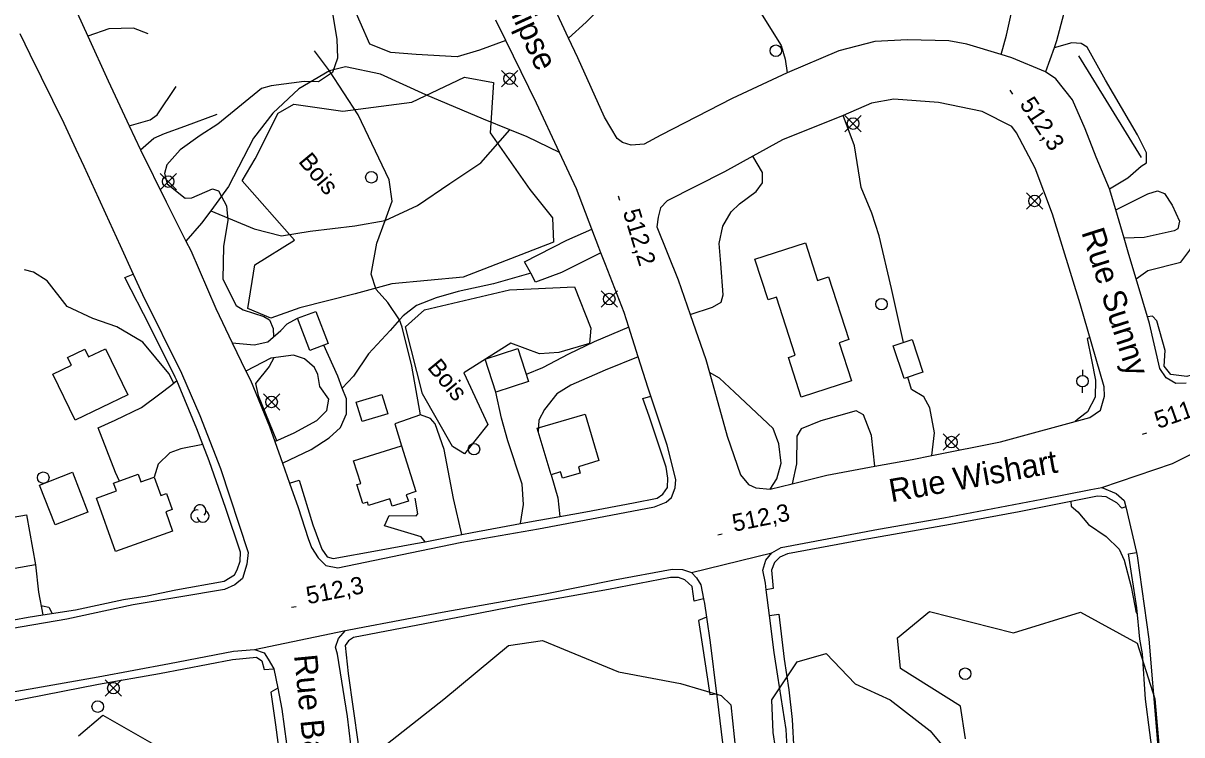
# Model space of a CAD drawing. Extents: x 347312 to 350503, y 6073086 to 6076432.
# Drawn here: x 349021.2 to 349221.6, y 6074615.9 to 6074739 of the extents above; entities that cross this region are included whole.
import ezdxf

# ---------------------------------------------------------------- set-up
doc = ezdxf.new("R2010")
doc.units = 0
for name, color, linetype in [('Level 19', 7, 'Continuous'), ('Level 2', 7, 'Continuous'), ('Level 21', 7, 'Continuous'), ('Level 22', 7, 'Continuous'), ('Level 3', 7, 'Continuous'), ('Level 31', 7, 'Continuous'), ('Level 36', 7, 'Continuous'), ('Level 37', 7, 'Continuous'), ('Level 44', 7, 'Continuous')]:
    doc.layers.add(name, color=color, linetype=linetype)

msp = doc.modelspace()

# ---------------------------------------------------------------- linework, layer by layer
at = {"layer": 'Level 19'}
for points in [[(349115.52, 6074736.38), (349118.59, 6074739.12), (349120.75, 6074741.32), (349123.37, 6074743.15), (349126.77, 6074744.5), (349129.02, 6074745.86), (349134, 6074750.66), (349136.18, 6074753.11), (349137.89, 6074753.3), (349143.28, 6074748.29), (349145.86, 6074745.46), (349152.26, 6074735.09), (349153, 6074732.76), (349153.33, 6074730.38)], [(349104.69, 6074735.99), (349100.15, 6074734.29), (349096.27, 6074733.15), (349089.16, 6074733.53), (349084.8, 6074733.87), (349081.15, 6074735.35), (349077.84, 6074742.95)], [(349042.85, 6074737.12), (349040.3, 6074738.08), (349036.06, 6074738), (349032.4, 6074736.73)], [(349209.07, 6074710.3), (349212.22, 6074712.2), (349214.53, 6074714.22), (349215.45, 6074714.84), (349215.47, 6074716.53), (349213.91, 6074719.67), (349208.34, 6074729.14), (349205.19, 6074734.82), (349204.14, 6074735.45), (349202.51, 6074735.59), (349199.47, 6074734.72)], [(349039.54, 6074721.23), (349043.17, 6074722.24), (349044.39, 6074723.12), (349047.69, 6074728.02)], [(349041.5, 6074717.06), (349043.82, 6074719.08), (349045.65, 6074719.87), (349049.17, 6074721.17), (349054.78, 6074723.23)], [(349173.43, 6074683.78), (349171.37, 6074693.1), (349169.21, 6074702.18), (349167.94, 6074706.1), (349166.11, 6074710.54), (349164.94, 6074717.73), (349163.02, 6074723)], [(349213.66, 6074694.77), (349215.66, 6074696.18), (349221.37, 6074697.65), (349222.94, 6074699.73), (349225.27, 6074704.71), (349228.34, 6074710.78), (349229.71, 6074715.11), (349232.91, 6074718.86), (349234.32, 6074720.05)], [(349136.58, 6074688.58), (349140.42, 6074689.84), (349141.89, 6074690.7), (349142.25, 6074691.99), (349141.86, 6074697.41), (349141.55, 6074700.86), (349142.22, 6074703.85), (349143.62, 6074706.32), (349145.1, 6074707.71), (349147.95, 6074709.89), (349149.06, 6074711.36), (349149.06, 6074713.17), (349147.4, 6074715.98)], [(349210.12, 6074706.72), (349212.82, 6074708.01), (349215.69, 6074709.44), (349217.37, 6074709.95), (349218.57, 6074709.52), (349219.9, 6074707.47), (349221.18, 6074704.76), (349220.86, 6074703.43), (349220.25, 6074703.07), (349215.07, 6074701.88), (349211.59, 6074701.77)], [(349121.11, 6074699.27), (349114.33, 6074695.83), (349109.84, 6074694.17), (349109, 6074695.72), (349107.93, 6074697.72), (349115.23, 6074701.44), (349119.55, 6074703.33)], [(349057.38, 6074683.7), (349061.17, 6074683.32), (349063.52, 6074683.86), (349065.78, 6074685.84), (349066.86, 6074686.98), (349068.68, 6074687.94)], [(349125.97, 6074686.39), (349119.93, 6074683.88), (349115.52, 6074681.75), (349111.05, 6074679.35), (349108.19, 6074678.22)], [(349066.06, 6074662.86), (349071.02, 6074665.23), (349074.15, 6074667.26), (349076.11, 6074669.06), (349077.14, 6074671.44), (349077.11, 6074673.99), (349076.41, 6074675.86), (349075.64, 6074677.91), (349073.21, 6074683.29)], [(349064.73, 6074666.64), (349068.1, 6074668.11), (349072.02, 6074670.28), (349073.73, 6074672.02), (349074.06, 6074673.96), (349072.53, 6074676.16), (349072.17, 6074678.21), (349071.58, 6074679.45), (349069.9, 6074680.92), (349067.99, 6074681.58), (349064.08, 6074681.02), (349059.76, 6074678.8)], [(349127.59, 6074681.3), (349121.87, 6074678.99), (349115.94, 6074676.35), (349113.48, 6074674.88), (349111.39, 6074672.14), (349110.41, 6074670.33), (349110.29, 6074668.32)], [(349150.36, 6074658.37), (349151.55, 6074660.2), (349152.31, 6074662.89), (349151.91, 6074666.25), (349150.91, 6074668.89), (349144.24, 6074675.16), (349141.62, 6074677.57), (349139.91, 6074678.57)], [(349037.87, 6074659.8), (349037.18, 6074661.26), (349034.19, 6074668.97), (349037.13, 6074670.32), (349041.71, 6074672.51), (349044.87, 6074674.87), (349046.76, 6074676.31), (349047.78, 6074677.17)], [(349178.36, 6074664.22), (349178.79, 6074668.13), (349177.97, 6074672.44), (349176.96, 6074674.38), (349174.81, 6074675.6), (349174.19, 6074677.75)], [(349107.22, 6074652.47), (349107.71, 6074655.75), (349107.48, 6074659.27), (349105.01, 6074666.73), (349103.96, 6074670.69), (349102.94, 6074675.16)], [(349097.06, 6074650.54), (349095.63, 6074656.75), (349094.02, 6074665.24), (349092.44, 6074669.66), (349091.66, 6074670.59), (349089.91, 6074671.24), (349085.47, 6074669.7), (349086.63, 6074665.91)], [(349168.48, 6074662.34), (349167.88, 6074667.66), (349166.51, 6074671.27), (349165.26, 6074671.96), (349159.12, 6074670.2), (349155.73, 6074668.85), (349155, 6074667.56), (349154.91, 6074662.79), (349154.2, 6074659.32)], [(349052.31, 6074666.09), (349048.47, 6074665.36), (349046.61, 6074664.7), (349044.55, 6074662.74), (349043.88, 6074660.49)], [(349112.5, 6074660.88), (349113.67, 6074656.87), (349114.01, 6074653.68)], [(349090.74, 6074649.31), (349090.03, 6074650.16), (349083.68, 6074652.07), (349084.53, 6074653.85), (349089.2, 6074653.77), (349089.48, 6074654.15), (349089.03, 6074656.85)], [(349023.34, 6074645.28), (349023.88, 6074640.58), (349024.64, 6074636.66)]]:
    msp.add_lwpolyline(points, dxfattribs=at)
at = {"layer": 'Level 2'}
for points in [[(349074.58, 6074741.35), (349075.49, 6074736.19), (349075.58, 6074732.93), (349074.71, 6074730.45), (349072.3, 6074728.8), (349069.81, 6074728.9), (349064.11, 6074728.13), (349062.47, 6074727.65), (349054.87, 6074721.48), (349051.83, 6074719.52), (349048.37, 6074717.06), (349046.09, 6074714.46), (349045.68, 6074712.97), (349046.14, 6074711.16), (349049.25, 6074708.7), (349050.41, 6074708.76), (349053.95, 6074710.31), (349054.99, 6074709.97), (349056.41, 6074707.37), (349056.61, 6074704.88)], [(349056.61, 6074704.88), (349055.89, 6074700.33), (349055.77, 6074694.69), (349058.05, 6074690.17), (349059.3, 6074689.4), (349062.82, 6074688.27), (349063.84, 6074687.68), (349064.44, 6074686.15), (349064.52, 6074684.74)], [(349253.88, 6074705.66), (349253.86, 6074705.65), (349253.77, 6074704.59), (349255.02, 6074700.74), (349255.6, 6074696.61), (349254.52, 6074694.57), (349251.77, 6074692.17), (349244.99, 6074688.29), (349235.84, 6074683.46), (349230.75, 6074681.07), (349225.43, 6074678.78), (349222.44, 6074677.85), (349219.64, 6074678.22), (349218.5, 6074679.68), (349218.66, 6074682.38), (349217.26, 6074687.48), (349216.48, 6074688.33), (349215.62, 6074688.19)], [(349047.26, 6074676.73), (349046.41, 6074678.38), (349041.94, 6074683.8), (349037.45, 6074686.46), (349033.3, 6074687.9), (349028.83, 6074689.98), (349025.39, 6074694.44), (349023.05, 6074695.89), (349021.44, 6074696.32)], [(349205.68, 6074684.64), (349205.19, 6074684.43), (349205.93, 6074680.74), (349206.65, 6074677.26), (349206.56, 6074674.31), (349205.27, 6074671.79), (349203.82, 6074670.64), (349203.11, 6074670.1)], [(349064.6, 6074681.09), (349063.75, 6074679.58), (349061.41, 6074676.69), (349061.89, 6074674.59), (349065.05, 6074666.78)], [(349202.38, 6074656.26), (349202.4, 6074655.47), (349203.59, 6074654.5), (349205.44, 6074652.28), (349208.45, 6074650.21), (349210.72, 6074648.04), (349211.57, 6074646.11), (349212.77, 6074641.53), (349213.68, 6074637.01), (349213.86, 6074637.03)], [(349024.34, 6074638.2), (349024.57, 6074638.24), (349025.7, 6074637.97), (349026.27, 6074636.92)]]:
    msp.add_lwpolyline(points, dxfattribs=at)
at = {"layer": 'Level 21'}
for points in [[(349188.7, 6074876.3), (349189.58, 6074874.47), (349190.75, 6074872.04), (349195.48, 6074862.26), (349201.38, 6074851.37), (349210.43, 6074838.13), (349216.41, 6074828.15), (349217.36, 6074825.01), (349217.99, 6074820.08), (349218.1, 6074814.71), (349218.21, 6074809.5), (349217.16, 6074799.37), (349211.49, 6074783.91), (349206.09, 6074770.5), (349204.73, 6074764.35), (349203.52, 6074749.63), (349199.9, 6074735.9), (349199.47, 6074734.72), (349197.97, 6074730.55)], [(349190.31, 6074733.56), (349191.22, 6074736.92), (349192.03, 6074740.55), (349193.11, 6074746.31), (349194.37, 6074754.56), (349196.4, 6074765.51), (349198.64, 6074770.05), (349202.94, 6074779.36), (349206.84, 6074790.14), (349207.44, 6074793.36), (349209.24, 6074803.01), (349209.26, 6074813.94), (349208.32, 6074825.21), (349206.55, 6074831.23), (349203.69, 6074836.93), (349198.11, 6074845.44), (349190.29, 6074857.37), (349183.87, 6074867.53), (349181.33, 6074871.83)], [(349020.93, 6074761.68), (349021.55, 6074758.86), (349025.64, 6074749.9), (349030.58, 6074740.76), (349032.4, 6074736.73), (349035.91, 6074728.98), (349039.54, 6074721.23), (349041.5, 6074717.06), (349045.95, 6074708.05), (349049.36, 6074701.3), (349050.2, 6074699.64), (349054.52, 6074689.61), (349057.38, 6074683.7), (349059.76, 6074678.8), (349060.52, 6074677.22), (349063.81, 6074669.24), (349064.73, 6074666.64), (349066.06, 6074662.86), (349067.28, 6074659.42), (349068.76, 6074655.22), (349070.52, 6074649.88), (349071.09, 6074648.28), (349072.21, 6074646.5)], [(349222.3, 6074676.74), (349220.53, 6074676.69), (349218.82, 6074677.66), (349217.77, 6074679.28), (349215.95, 6074687.05), (349213.66, 6074694.77), (349212.41, 6074698.97), (349211.59, 6074701.77), (349210.12, 6074706.72), (349209.07, 6074710.3), (349206.76, 6074715.77), (349204.85, 6074720.68), (349202.67, 6074725.73), (349199.75, 6074729.33), (349197.97, 6074730.55), (349192.16, 6074733), (349190.31, 6074733.56), (349184.41, 6074735.34), (349181.3, 6074735.9), (349174.14, 6074736.08), (349168.49, 6074735.8), (349162.28, 6074734.2), (349153.33, 6074730.38), (349143.83, 6074725.94), (349131.5, 6074719.58), (349128.62, 6074718.06), (349126.35, 6074717.89), (349124.87, 6074718.31), (349123.95, 6074719.05), (349121.76, 6074722.74), (349117.11, 6074733), (349115.52, 6074736.38), (349113.19, 6074741.31)], [(349072.21, 6074646.5), (349073.54, 6074645.19), (349075.63, 6074644.76), (349089.83, 6074647.71), (349097.1, 6074649.21), (349110.31, 6074651.55), (349120.43, 6074653.41), (349130.36, 6074655.34), (349132.4, 6074656.15), (349133.33, 6074656.93), (349133.96, 6074658.6), (349134.09, 6074660.07), (349132.6, 6074666), (349129.77, 6074674.5), (349129.31, 6074675.87), (349127.59, 6074681.3), (349125.97, 6074686.39), (349125.16, 6074688.96), (349121.9, 6074697.26), (349121.11, 6074699.27), (349120.76, 6074700.18), (349119.55, 6074703.33), (349116.88, 6074710.32), (349113.96, 6074716.6), (349109.99, 6074725.14), (349104.69, 6074735.99), (349102.98, 6074739.49)], [(349020.64, 6074737.21), (349022.41, 6074733.6), (349028.28, 6074721.68), (349030.33, 6074717.21), (349031.7, 6074714.23), (349034.25, 6074708.7), (349035.45, 6074706.08), (349037.98, 6074700.53), (349040.24, 6074695.56), (349041.85, 6074692.04), (349048.61, 6074678.47), (349051.76, 6074671.11), (349055.33, 6074661.99), (349060.11, 6074647.45), (349059.93, 6074645.41), (349059.15, 6074642.93), (349057.86, 6074641.85), (349056.07, 6074641.02), (349040.24, 6074638.37), (349028.79, 6074635.92), (349013.28, 6074633.25)], [(349130.81, 6074703.76), (349134.49, 6074694.58), (349136.58, 6074688.58), (349139.28, 6074680.82), (349139.91, 6074678.57), (349142.97, 6074667.58), (349145.25, 6074660.88), (349146.66, 6074659.19), (349147.88, 6074658.63), (349150.36, 6074658.37), (349154.2, 6074659.32), (349160.17, 6074660.8), (349168.48, 6074662.34), (349174.92, 6074663.53), (349178.36, 6074664.22), (349190.23, 6074666.59), (349205.63, 6074670.79), (349207.51, 6074672.06), (349208.21, 6074674.47), (349208.15, 6074676.08), (349204, 6074690.44), (349199.21, 6074705.93), (349196.18, 6074713.9), (349192.95, 6074720.03), (349192.14, 6074721.09), (349187.03, 6074723.68), (349179.46, 6074725.26), (349171.76, 6074725.82), (349167.88, 6074725.13), (349163.02, 6074723), (349152.52, 6074718.78), (349147.4, 6074715.98), (349142.48, 6074713.28), (349132.6, 6074708.22), (349131.43, 6074707.01), (349131.01, 6074705.44), (349130.81, 6074703.76)], [(349133.45, 6074644.58), (349135.25, 6074644.51), (349136.76, 6074643.96), (349150.7, 6074647.39), (349152.26, 6074648.32), (349169.09, 6074651.45), (349180.41, 6074653.41), (349197.37, 6074656.65), (349205.84, 6074658.34), (349207.75, 6074658.66), (349219.96, 6074662.81), (349223.77, 6074664.71)], [(349207.75, 6074658.66), (349210.2, 6074657.62), (349211.57, 6074656.43), (349211.88, 6074655.36), (349213.71, 6074647.43), (349213.84, 6074646.88), (349215.85, 6074632.48), (349217.19, 6074616.64), (349218.3, 6074603.16)], [(349153.94, 6074602.31), (349153.16, 6074616.83), (349151.72, 6074626.03), (349151.08, 6074630.12), (349150.26, 6074636.56), (349149.69, 6074641.01), (349149.55, 6074642.13), (349149.09, 6074644.36), (349149.65, 6074646.12), (349150.7, 6074647.39)], [(349003.17, 6074606.57), (349001.4, 6074616.51), (349001.81, 6074618.53), (349002.87, 6074619.87), (349004, 6074620.6), (349010.22, 6074621.74), (349024.39, 6074624.2), (349034.18, 6074625.94), (349046.52, 6074628.23), (349057.62, 6074630.38), (349061.26, 6074630.64), (349061.26, 6074630.64), (349076.97, 6074633.95), (349079.05, 6074634.34), (349093.69, 6074637.13), (349111.47, 6074640.3), (349123.49, 6074642.7), (349133.45, 6074644.58)], [(349136.76, 6074643.96), (349137.66, 6074643.06), (349138.38, 6074641.85), (349138.87, 6074639.45), (349139.04, 6074638.63), (349139.38, 6074636.26), (349140.01, 6074631.88), (349141.11, 6074622.98), (349141.21, 6074622.16), (349142.91, 6074608.34)], [(349077.91, 6074614.25), (349077.31, 6074619.06), (349075.58, 6074629.85), (349075.24, 6074631.06), (349075.78, 6074632.57), (349076.97, 6074633.95)], [(349061.26, 6074630.64), (349062.93, 6074630.08), (349063.62, 6074628.99), (349064.58, 6074627.31), (349065.24, 6074623.99), (349065.95, 6074620.36), (349067.18, 6074611.34)]]:
    msp.add_lwpolyline(points, dxfattribs=at)
at = {"layer": 'Level 22'}
for points in [[(349089.91, 6074671.24), (349088.42, 6074679.68), (349086.75, 6074686.42), (349086.32, 6074687.66), (349084.28, 6074690.64), (349082.24, 6074692.94), (349081.4, 6074695.57), (349082.36, 6074700.92), (349083.81, 6074704.85), (349085.03, 6074708.18), (349084.53, 6074711.85), (349079.18, 6074723.12), (349074.17, 6074730.73), (349071.59, 6074734.18)], [(349113.96, 6074716.6), (349108.37, 6074719.32), (349105.39, 6074720.52), (349100.83, 6074722.37), (349090.85, 6074726.55), (349083.03, 6074730.13), (349076.98, 6074731.4), (349074.17, 6074730.73), (349068.88, 6074727.61), (349064.41, 6074723.39), (349061.08, 6074719.06), (349056.74, 6074710.71), (349053.67, 6074706.52), (349052.09, 6074704.36), (349049.36, 6074701.3)], [(349053.67, 6074706.52), (349061.18, 6074703.38), (349065.92, 6074702.22), (349070.84, 6074703.02), (349078.55, 6074703.91), (349083.81, 6074704.85), (349089.44, 6074707.44), (349095.03, 6074711.23), (349100.34, 6074714.8), (349105.39, 6074720.52)], [(348999.63, 6074632.34), (349001.1, 6074632.29), (349008.08, 6074633.66), (349009.66, 6074633.97), (349022.09, 6074636.25), (349024.64, 6074636.66), (349030.29, 6074637.55), (349038.57, 6074639.3), (349042.69, 6074639.96), (349047.62, 6074641.01), (349056, 6074642.46), (349057.78, 6074643.58), (349058.26, 6074644.44), (349058.76, 6074645.92), (349058.81, 6074647.48), (349056.3, 6074655.06), (349053.4, 6074663.3), (349052.31, 6074666.09), (349051.25, 6074668.84), (349047.78, 6074677.17), (349047.54, 6074677.77), (349043.16, 6074686.6), (349038.83, 6074695.01), (349040.24, 6074695.56)], [(349109, 6074695.72), (349102.53, 6074693.9), (349096.42, 6074692.55), (349092.63, 6074691.48), (349089.23, 6074690.13), (349086.94, 6074688.36), (349086.32, 6074687.66), (349084.67, 6074685.84), (349080.96, 6074681.8), (349078.33, 6074677.92), (349076.41, 6074675.86)], [(349067.28, 6074659.42), (349068.96, 6074659.93), (349071.34, 6074652.23), (349072.86, 6074647.99), (349073.77, 6074646.71), (349074.81, 6074646.38), (349082.52, 6074647.8), (349089.06, 6074648.99), (349090.74, 6074649.31), (349097.06, 6074650.54), (349098.87, 6074650.89), (349107.22, 6074652.47), (349109.41, 6074652.88), (349114.01, 6074653.68), (349118.49, 6074654.47), (349126.78, 6074656), (349130.83, 6074656.84), (349131.84, 6074657.53), (349132.63, 6074658.66), (349132.69, 6074660.3), (349132.4, 6074662.17), (349129.44, 6074671.03), (349128.35, 6074674.05), (349129.77, 6074674.5)], [(349211.88, 6074655.36), (349211.19, 6074655.13), (349210.29, 6074656.03), (349208.5, 6074657.09), (349206.99, 6074657.18), (349193.43, 6074654.47), (349181.56, 6074652.26), (349166.09, 6074649.59), (349153.38, 6074647.21), (349152.06, 6074646.63), (349151.16, 6074645.72), (349150.63, 6074644.37), (349150.93, 6074641.22), (349149.69, 6074641.01)], [(349216.8, 6074610.55), (349215.28, 6074622.1), (349214.78, 6074629.91), (349214.32, 6074632.47), (349214.32, 6074632.47), (349213.77, 6074637.9), (349212.34, 6074647.19), (349213.71, 6074647.43)], [(349138.87, 6074639.45), (349137.27, 6074639.02), (349136.88, 6074641.56), (349135.62, 6074642.7), (349134.51, 6074643.12), (349133.16, 6074643.12), (349122.45, 6074641.06), (349107.91, 6074638.43), (349097.61, 6074636.41), (349085.27, 6074634.04), (349078.35, 6074632.75), (349077.48, 6074632.17), (349076.88, 6074631.36), (349077.45, 6074626.54), (349079.18, 6074614.31), (349077.91, 6074614.25)], [(349150.26, 6074636.56), (349151.91, 6074636.75), (349152.83, 6074628.98), (349153.63, 6074623.68), (349154.2, 6074618.58), (349155.08, 6074602.32), (349154.9, 6074589.04), (349154.94, 6074583.42), (349154.69, 6074576.34), (349154.62, 6074565.28), (349153.78, 6074554.69), (349152.03, 6074543.5), (349149.61, 6074531.3), (349147.07, 6074519.07), (349145.08, 6074512.2), (349141.98, 6074499.21), (349140.09, 6074493.48), (349137.61, 6074486.12), (349133.14, 6074476.04), (349128.89, 6074466.23), (349123.52, 6074454.8), (349118.46, 6074445.16), (349114.6, 6074438.3)], [(349139.38, 6074636.26), (349137.98, 6074635.7), (349138.64, 6074631.57), (349139.94, 6074622.91), (349141.11, 6074622.98)], [(349004.28, 6074610.3), (349002.92, 6074616.87), (349003.18, 6074618), (349003.65, 6074618.78), (349004.72, 6074619.22), (349010.35, 6074620.33), (349018.71, 6074621.62), (349034.24, 6074624.7), (349044.78, 6074626.53), (349057.42, 6074628.92), (349061.6, 6074629.33), (349062.52, 6074628.68), (349062.93, 6074627.2), (349064.58, 6074627.31)], [(349065.24, 6074623.99), (349064.04, 6074623.27), (349064.88, 6074617.67), (349065.83, 6074610.23)]]:
    msp.add_lwpolyline(points, dxfattribs=at)
at = {"layer": 'Level 3'}
for p, q in [((349191.84, 6074727.37), (349192.29, 6074726.71)), ((349124.08, 6074709.11), (349124.32, 6074708.34)), ((349214.75, 6074667.88), (349215.5, 6074668.14)), ((349141.32, 6074650.49), (349142.1, 6074650.64)), ((349067.65, 6074637.97), (349068.44, 6074638.13))]:
    msp.add_line(p, q, dxfattribs=at)
at = {"layer": 'Level 31'}
for points in [[(349160.46, 6074695.1), (349163.96, 6074684.25), (349162.31, 6074683.72), (349164.45, 6074677.11), (349155.76, 6074674.3), (349153.54, 6074681.18), (349154.73, 6074681.56), (349151.48, 6074691.61), (349150.02, 6074691.14), (349147.74, 6074698.18), (349156.49, 6074701.01), (349158.59, 6074694.5), (349160.46, 6074695.1)], [(349071.84, 6074689.13), (349073.94, 6074683.56), (349070.78, 6074682.37), (349068.68, 6074687.94), (349071.84, 6074689.13)], [(349174.92, 6074684.28), (349176.79, 6074678.61), (349173.53, 6074677.53), (349171.66, 6074683.2), (349174.92, 6074684.28)], [(349028.89, 6074681.18), (349031.91, 6074682.62), (349032.56, 6074681.27), (349035.49, 6074682.67), (349039.31, 6074674.7), (349030.2, 6074670.33), (349026.38, 6074678.3), (349029.57, 6074679.83), (349028.89, 6074681.18)], [(349106.75, 6074682.69), (349108.59, 6074676.98), (349102.94, 6074675.16), (349101.1, 6074680.87), (349106.75, 6074682.69)], [(349084.28, 6074671.4), (349079.82, 6074670.07), (349078.81, 6074673.44), (349083.27, 6074674.77), (349084.28, 6074671.4)], [(349118.39, 6074671.36), (349120.77, 6074663.33), (349117.22, 6074662.28), (349117.54, 6074661.18), (349114.49, 6074660.27), (349114.16, 6074661.38), (349112.5, 6074660.88), (349110.12, 6074668.91), (349118.39, 6074671.36)], [(349086.63, 6074665.91), (349089.15, 6074657.97), (349087.48, 6074657.44), (349087.83, 6074656.32), (349085.04, 6074655.43), (349084.63, 6074656.73), (349080.95, 6074655.56), (349080.76, 6074656.15), (349079.94, 6074655.89), (349078.91, 6074659.17), (349079.61, 6074659.39), (349078.37, 6074663.3), (349086.63, 6074665.91)], [(349029.75, 6074661.32), (349032.44, 6074654.43), (349026.77, 6074652.22), (349024.08, 6074659.11), (349029.75, 6074661.32)], [(349043.88, 6074660.49), (349045.02, 6074657.28), (349046.02, 6074657.64), (349047.02, 6074654.86), (349045.88, 6074654.45), (349047.06, 6074651.14), (349037.19, 6074647.61), (349033.89, 6074656.84), (349037.37, 6074658.08), (349036.88, 6074659.45), (349041.12, 6074660.96), (349041.58, 6074659.67), (349043.88, 6074660.49)], [(349004.28, 6074650.87), (349021.79, 6074653.98), (349023.34, 6074645.28), (349005.82, 6074642.17), (349004.28, 6074650.87)]]:
    msp.add_lwpolyline(points, dxfattribs=at)
at = {"layer": 'Level 36'}
for p, q in [((349103.93, 6074727.95), (349106.75, 6074730.77)), ((349103.93, 6074730.77), (349106.75, 6074727.95)), ((349163.31, 6074720.2), (349166.13, 6074723.02)), ((349163.31, 6074723.02), (349166.13, 6074720.2)), ((349044.9, 6074710.17), (349047.72, 6074712.99)), ((349044.9, 6074712.99), (349047.72, 6074710.17)), ((349194.7, 6074706.81), (349197.52, 6074709.63)), ((349194.7, 6074709.63), (349197.52, 6074706.81)), ((349121.15, 6074689.85), (349123.97, 6074692.67)), ((349121.15, 6074692.67), (349123.97, 6074689.85)), ((349204.39, 6074679.05), (349204.39, 6074678.05)), ((349062.77, 6074672.06), (349065.59, 6074674.88)), ((349062.77, 6074674.88), (349065.59, 6074672.06)), ((349204.39, 6074675.05), (349204.39, 6074676.05)), ((349180.31, 6074665.12), (349183.13, 6074667.94)), ((349180.31, 6074667.94), (349183.13, 6074665.12)), ((349035.42, 6074622.58), (349038.24, 6074625.4)), ((349035.42, 6074625.4), (349038.24, 6074622.58))]:
    msp.add_line(p, q, dxfattribs=at)
for centre in [(349151.36, 6074734.21), (349105.34, 6074729.36), (349164.72, 6074721.61), (349046.31, 6074711.58), (349081.44, 6074712.32), (349196.11, 6074708.22), (349122.56, 6074691.26), (349169.64, 6074690.38), (349204.39, 6074677.06), (349064.18, 6074673.47), (349099.18, 6074665.3), (349181.72, 6074666.53), (349024.71, 6074660.38), (349184.09, 6074626.48), (349036.83, 6074623.99), (349034.12, 6074620.79)]:
    msp.add_circle(centre, 1, dxfattribs=at)
at = {"layer": 'Level 37'}
msp.add_lwpolyline([(349203.71, 6074733.31), (349214.53, 6074715.73)], dxfattribs=at)
at = {"layer": 'Level 44'}
for points in [[(349112.94, 6074701.09), (349097.32, 6074695.06), (349085, 6074693.92), (349078.61, 6074692.18), (349069.05, 6074689.73), (349064.05, 6074687.94), (349060.09, 6074689.61), (349061.31, 6074697.16), (349068.16, 6074701.42), (349059.11, 6074711.69), (349061.33, 6074715.53), (349065.3, 6074723.42), (349068.06, 6074724.99), (349076.49, 6074723.75), (349088.45, 6074725.33), (349097.53, 6074729.64), (349102.54, 6074728.7), (349101.95, 6074720.02), (349108.81, 6074710.19), (349112.74, 6074705.31), (349112.94, 6074701.09)], [(349110.53, 6074681.81), (349105.52, 6074683.64), (349097.45, 6074678.51), (349101.6, 6074669.6), (349097.55, 6074664.52), (349095.45, 6074665.78), (349090.25, 6074674.87), (349087.32, 6074686.48), (349090.6, 6074689.4), (349105.34, 6074692.88), (349116.54, 6074693.38), (349119.37, 6074686.21), (349119.14, 6074683.6), (349113.83, 6074682.01), (349110.53, 6074681.81)], [(349184.13, 6074615.24), (349183.31, 6074620.89), (349172.91, 6074627.39), (349172.39, 6074632.69), (349177.95, 6074637.22), (349192.45, 6074633.56), (349204.06, 6074637.14), (349213.82, 6074631.77), (349216.9, 6074622.14), (349218.16, 6074607.66)], [(349082.33, 6074612.89), (349093.94, 6074622.06), (349105.16, 6074631.35), (349111.05, 6074632.23), (349124.18, 6074626.81), (349134.89, 6074624.8), (349141.92, 6074622.71), (349143.58, 6074621.09), (349145.01, 6074607.24)], [(349152.94, 6074603.04), (349150.9, 6074616.3), (349150.65, 6074621.95), (349155.08, 6074628.54), (349160.04, 6074630), (349165.06, 6074624.71), (349171.13, 6074621.96), (349178.02, 6074616.59), (349181.73, 6074612.17)], [(349030.78, 6074615.73), (349035.02, 6074619.31), (349043.46, 6074614.46)]]:
    msp.add_lwpolyline(points, dxfattribs=at)
for centre, start, end in [((349051.28, 6074653.75), 76.8848, 299.5691), ((349051.8, 6074654.65), 314.0633, 179.7519), ((349052.33, 6074653.75), 192.2171, 59.6742)]:
    msp.add_arc(centre, 1.05, start, end, dxfattribs=at)

# ---------------------------------------------------------------- texts
at = {"layer": 'Level 21'}
for s, rotation, p in [('Rue Éclipse', 294.4166, (349098.32, 6074756.4)), ('Rue Sunny', 287.7858, (349204.15, 6074702.83)), ('Rue Wishart', 10.1565, (349171.32, 6074656.12)), ('Rue Barney', 275.5246, (349068.07, 6074629.66))]:
    msp.add_text(s, height=4, rotation=rotation, dxfattribs=at).set_placement(p)
at = {"layer": 'Level 3'}
for s, rotation, p in [('512,3', 303.6738, (349193.41, 6074724.96)), ('512,2', 286.9909, (349124.89, 6074706.34)), ('511,9', 19.3392, (349217.47, 6074668.8)), ('512,3', 11.406, (349144.15, 6074651.02)), ('512,3', 11.2079, (349070.48, 6074638.49))]:
    msp.add_text(s, height=3, rotation=rotation, dxfattribs=at).set_placement(p)
at = {"layer": 'Level 44'}
for p in [(349068.7, 6074715.02), (349090.98, 6074679.38)]:
    msp.add_text('Bois', height=3, rotation=309.568, dxfattribs=at).set_placement(p)

doc.saveas('drawing.dxf')
